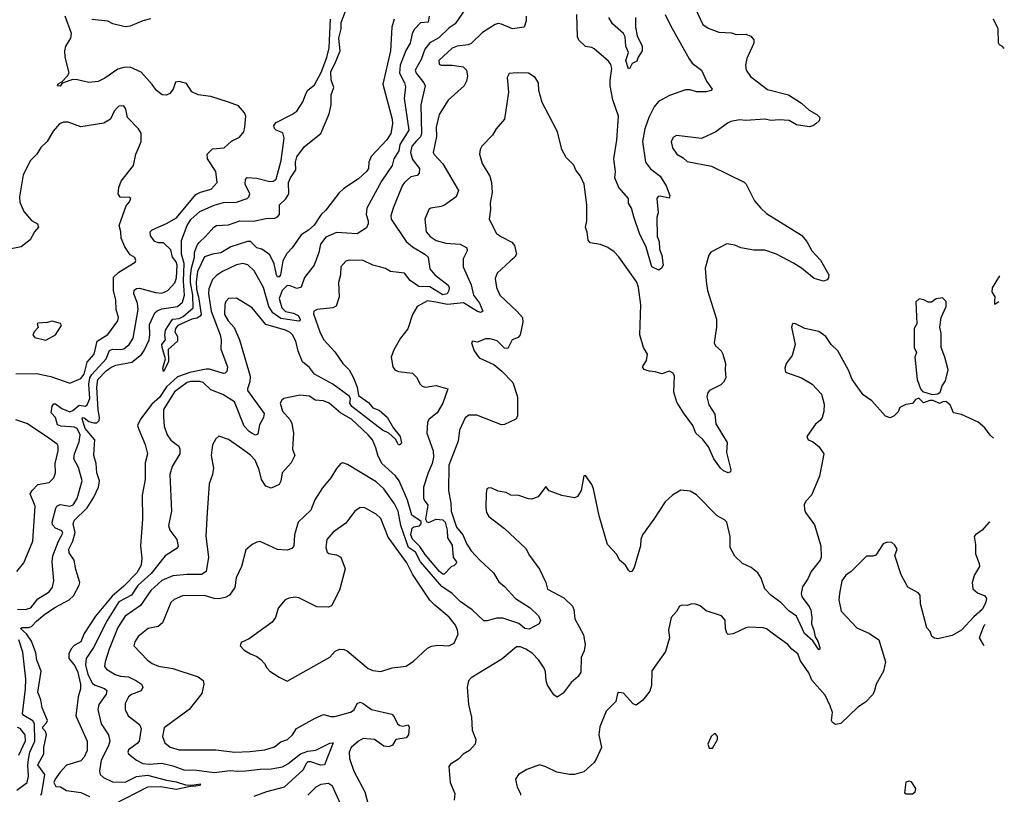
# Model space of a CAD drawing. Extents: x 1552294 to 1694791, y 811929 to 917222.
# Tile 579 of 643: x 1687340 to 1693544, y 873950 to 878832. Entities that reach past the tile are written whole.
import ezdxf

# ---------------------------------------------------------------- set-up
doc = ezdxf.new("R2010")
doc.units = 0

msp = doc.modelspace()

# ---------------------------------------------------------------- linework, layer by layer
at = {"layer": '0CON10XD'}
for points in [[(1691596.2, 878905), (1691645, 878802.5), (1691678.3, 878778.3), (1691745, 878753.6), (1691825, 878748.8), (1691855, 878737.8), (1691915, 878740), (1691947.4, 878727.4), (1691965.6, 878705.6), (1691965.7, 878685), (1691922.6, 878587.4), (1691912.9, 878545), (1691917.5, 878515), (1691944.2, 878475), (1692052, 878392), (1692185, 878358), (1692265, 878305.8), (1692315, 878261.2), (1692362.5, 878235), (1692382.5, 878215), (1692377.5, 878195), (1692356.7, 878175), (1692337.7, 878162.3), (1692315, 878156.7), (1692235, 878170), (1692187.4, 878197.4), (1692125, 878201.5), (1692075, 878197.5), (1692034.5, 878204.5), (1691915, 878197.3), (1691875, 878200.8), (1691820.3, 878189.7), (1691799.5, 878180.5), (1691725.7, 878124.3), (1691635, 878083.3), (1691477.7, 878102.3), (1691458.8, 878091.2), (1691444.2, 878065), (1691452.9, 878025), (1691480, 877985), (1691520.6, 877960.6), (1691545, 877938), (1691698.8, 877908.8), (1691905, 877807.5), (1691917.5, 877795), (1691969.4, 877689.4), (1692010, 877645), (1692045, 877610), (1692266.7, 877475), (1692298.8, 877435), (1692332, 877375), (1692385, 877316.7), (1692438.8, 877225), (1692436, 877205), (1692427.3, 877192.7), (1692405, 877183.8), (1692345, 877201.5), (1692266, 877265), (1692215, 877297.5), (1692108.8, 877355), (1692035, 877380.4), (1691965, 877379.3), (1691883.8, 877393.8), (1691845, 877410), (1691795, 877418.6), (1691695, 877366.7), (1691683, 877347), (1691659.4, 877265), (1691664.4, 877185), (1691673.3, 877125), (1691729.5, 876945), (1691729.5, 876895), (1691715.6, 876795), (1691725, 876776), (1691759.2, 876745), (1691771.4, 876725), (1691787.5, 876665), (1691784.2, 876625), (1691790, 876575), (1691775, 876546.7), (1691758.3, 876531.7), (1691685.8, 876494.2), (1691675, 876482.5), (1691669.4, 876455), (1691681.5, 876405), (1691720, 876345), (1691726.5, 876285), (1691797.6, 876167.6), (1691793.8, 876105), (1691821.4, 875995), (1691818.1, 875981.9), (1691805, 875975.8), (1691775, 875987.8), (1691755, 876004.4), (1691713.5, 876065), (1691679.5, 876139.5), (1691645, 876185.7), (1691600.9, 876225), (1691582.3, 876275), (1691522.3, 876355), (1691481.5, 876421.5), (1691461.1, 876485), (1691465.6, 876585), (1691458, 876605), (1691435, 876616.9), (1691385, 876600.5), (1691345, 876613.1), (1691305.8, 876615.8), (1691275, 876626.7), (1691263.3, 876645), (1691290, 876685), (1691296.2, 876725), (1691271.2, 876765), (1691247.5, 876845), (1691252.9, 877035), (1691238.5, 877145), (1691227.8, 877177.8), (1691115, 877337.1), (1691085, 877368), (1691045.9, 877395.9), (1691000, 877415), (1690935, 877426.7), (1690922.3, 877442.3), (1690916.1, 877493.9), (1690904.4, 877525), (1690913.1, 877565), (1690912.9, 877665), (1690896.2, 877795), (1690873.8, 877845), (1690843.9, 877883.9), (1690832.5, 877915), (1690783.9, 877963.9), (1690755, 878013.3), (1690729.4, 878125), (1690675.6, 878225.6), (1690630.9, 878310.9), (1690611.1, 878385), (1690609.4, 878435), (1690588.3, 878468.3), (1690545, 878494.4), (1690475, 878498), (1690425, 878493.3), (1690412.3, 878467.7), (1690419.4, 878375), (1690394.4, 878205.6), (1690342, 878145), (1690320, 878105), (1690252, 878035), (1690242, 878015), (1690238, 877985), (1690254.2, 877925), (1690301.4, 877845), (1690313.1, 877805), (1690317.6, 877742.4), (1690304.4, 877675.6), (1690305.6, 877635), (1690297.1, 877575), (1690344.2, 877485), (1690375, 877463.1), (1690440.9, 877430.9), (1690457.9, 877407.9), (1690471.2, 877355), (1690460, 877335), (1690430.5, 877309.5), (1690349.4, 877235), (1690335, 877200), (1690344.3, 877145), (1690364.3, 877095), (1690475, 876992.9), (1690507.1, 876955), (1690509.4, 876925), (1690494.3, 876845), (1690480.9, 876829.1), (1690442.5, 876815), (1690415, 876760), (1690395, 876762.5), (1690348.3, 876808.3), (1690305, 876820), (1690275, 876821.2), (1690225, 876800), (1690193.3, 876806.7), (1690187.5, 876795), (1690203.8, 876745), (1690235, 876701.2), (1690328.3, 876658.3), (1690377.7, 876617.7), (1690448, 876545), (1690477.1, 876455), (1690476.8, 876333.2), (1690466, 876314), (1690395, 876280.9), (1690375, 876277.8), (1690220.3, 876340.3), (1690169.7, 876340.3), (1690146.8, 876323.2), (1690111.4, 876245), (1690103.3, 876175), (1690043.3, 876025), (1690042.7, 875865), (1690056.5, 875785), (1690058.5, 875735), (1690093.1, 875633.1), (1690131.8, 875585), (1690157.4, 875527.4), (1690185.6, 875485), (1690238.9, 875425), (1690326.3, 875346.4), (1690358.9, 875288.9), (1690395, 875259.4), (1690463.2, 875183.2), (1690555.5, 875125), (1690608.9, 875075), (1690621.2, 875045), (1690613.1, 875025), (1690550.3, 874989.7), (1690522.9, 874995), (1690485, 875026.2), (1690385, 875060.5), (1690345, 875059.3), (1690285, 875043.4), (1690265, 875044.1), (1690191.8, 875111.8), (1690114.2, 875164.2), (1690065, 875214.5), (1689998.9, 875258.9), (1689865.8, 875415.8), (1689833.5, 875475), (1689790.6, 875505), (1689740.8, 875645), (1689725.2, 875735.2), (1689701, 875781), (1689633.8, 875875), (1689585, 875918.5), (1689405, 876029.2), (1689375, 876038.8), (1689363.3, 876035), (1689335.9, 876004.1), (1689300.8, 875945), (1689248.3, 875881.7), (1689200, 875805), (1689175, 875740), (1689094.6, 875665.4), (1689071.9, 875585), (1689067.8, 875515), (1689055, 875498.6), (1689025, 875488.1), (1688965, 875493.3), (1688855, 875542.9), (1688835, 875540), (1688805.5, 875524.5), (1688765, 875490), (1688737.5, 875385), (1688704.4, 875315), (1688695, 875253.3), (1688662.5, 875205), (1688635, 875189.7), (1688595, 875180.9), (1688565, 875183.2), (1688505, 875202.3), (1688365, 875200.9), (1688312.7, 875177.3), (1688291.5, 875158.5), (1688254.5, 875065.5), (1688238.8, 875031.2), (1688212.6, 875007.4), (1688150, 874995), (1688086.2, 874945), (1688065, 874910), (1688060, 874885), (1688145.6, 874795.6), (1688175, 874774.4), (1688215, 874758.5), (1688305, 874742.2), (1688465, 874690), (1688495, 874666.2), (1688500, 874645), (1688487.5, 874585), (1688408, 874485), (1688251.1, 874368.9), (1688240, 874315), (1688254.4, 874275), (1688286.9, 874246.9), (1688345, 874230.8), (1688575, 874230.8), (1688695, 874215.4), (1688790.9, 874219.1), (1688885, 874230.4), (1688945, 874248.5), (1688985, 874281.5), (1689026.7, 874295), (1689057.8, 874325), (1689083.8, 874365), (1689200.7, 874429.3), (1689255, 874451.9), (1689300.6, 874440.6), (1689325, 874440.9), (1689425, 874467.9), (1689447.2, 874482.8), (1689467.2, 874522.8), (1689485, 874530), (1689505, 874522.1), (1689556, 874485), (1689685, 874454.4), (1689698.9, 874438.9), (1689720.5, 874395), (1689735, 874382.8), (1689755, 874379.5), (1689788.3, 874388.3), (1689793.7, 874373.7), (1689789.6, 874325), (1689775, 874306.7), (1689710, 874295), (1689689.5, 874260.5), (1689665, 874249.2), (1689634, 874254), (1689575.4, 874295.4), (1689505, 874301.8), (1689475, 874285.5), (1689428.1, 874245), (1689415.7, 874215.7), (1689416.9, 874175), (1689444.6, 874095), (1689515.4, 873965), (1689545.8, 873845)], [(1690152.8, 878907.2), (1690084.2, 878805.8), (1690045, 878781.1), (1689981.2, 878718.8), (1689925, 878686.7), (1689892.9, 878647.1), (1689868.8, 878581.2), (1689832.1, 878515), (1689837.5, 878495), (1689885.8, 878435), (1689895.3, 878415), (1689867.8, 878295), (1689872.5, 878115), (1689865.7, 878094.3), (1689840.7, 878069.3), (1689809.7, 878035), (1689802.4, 877995), (1689815, 877950), (1689858.2, 877895), (1689857.8, 877865), (1689845, 877850), (1689805, 877840.8), (1689763.8, 877805), (1689750, 877785), (1689692.1, 877645), (1689678.8, 877595), (1689680.4, 877575), (1689775.3, 877435), (1689815, 877401.2), (1689892.5, 877355), (1689914.4, 877335), (1689925, 877260.8), (1689956.5, 877225), (1690039.2, 877159.2), (1690046.4, 877145), (1690044.2, 877125), (1690033.2, 877105), (1690005, 877099), (1689925, 877148), (1689855, 877149.5), (1689799.3, 877189.3), (1689764.3, 877234.3), (1689675.3, 877245.3), (1689645, 877263.8), (1689615, 877272.9), (1689565, 877284.4), (1689505, 877314.4), (1689415, 877316), (1689395, 877310), (1689362.5, 877275), (1689361.5, 877225), (1689348.6, 877175), (1689352.5, 877085), (1689334.3, 877025.7), (1689313.5, 877016.5), (1689213.3, 877005), (1689193.8, 876995), (1689192.1, 876977.9), (1689230.3, 876865), (1689255, 876817.1), (1689325, 876737.8), (1689375, 876664.5), (1689415.2, 876625.2), (1689443.4, 876575), (1689466.8, 876516.8), (1689475, 876462.9), (1689538.6, 876418.6), (1689564, 876385), (1689605, 876370.8), (1689655, 876327.1), (1689695, 876256.7), (1689737.3, 876205), (1689745, 876162.5), (1689735, 876152.5), (1689727, 876153), (1689720, 876165), (1689708.6, 876188.6), (1689666.3, 876226.3), (1689625, 876244.7), (1689433.4, 876395), (1689420, 876415), (1689425.2, 876444.8), (1689415, 876459.7), (1689312.6, 876535), (1689197.9, 876597.9), (1689165, 876640.9), (1689122, 876675), (1689095, 876742.2), (1689078.8, 876805), (1689058.9, 876845), (1689045, 876859.8), (1689015, 876875.2), (1688891.2, 876911.2), (1688804, 877015), (1688705, 877076.7), (1688655, 877074.3), (1688637.8, 877055), (1688633, 877037), (1688629.4, 876975), (1688652.5, 876935), (1688675, 876911.2), (1688692, 876892), (1688724.4, 876814.4), (1688791.9, 876585), (1688790.9, 876549.1), (1688774.2, 876505), (1688775.6, 876495), (1688879.3, 876349.3), (1688875.8, 876325), (1688851.3, 876278.7), (1688840.3, 876219.7), (1688825.8, 876214.2), (1688805, 876223.1), (1688785, 876236.7), (1688755, 876271.1), (1688693.7, 876423.7), (1688620, 876470), (1688545, 876498.5), (1688495.4, 876545), (1688475, 876552.6), (1688415, 876551.3), (1688395.3, 876545.3), (1688315, 876487.3), (1688246.9, 876375), (1688246.3, 876326.3)], [(1687325, 875116), (1687376.3, 875113.6), (1687410.6, 875125), (1687455, 875182.5), (1687525, 875226.7), (1687547.3, 875255), (1687554.5, 875295), (1687545.4, 875415), (1687547.9, 875452.1), (1687583.8, 875546.2), (1687611.1, 875595), (1687605, 875609.6), (1687565, 875627.2), (1687547.3, 875647.3), (1687545.4, 875665.4), (1687566.8, 875753.2), (1687574, 875766), (1687595, 875776.7), (1687655, 875766.7), (1687676.4, 875775), (1687702.3, 875815), (1687733.5, 875925), (1687709.6, 876009.6), (1687681.2, 876065), (1687686.1, 876095), (1687715, 876172), (1687720.8, 876215), (1687702.8, 876255), (1687685, 876264), (1687660, 876265), (1687599.5, 876269.5), (1687578.9, 876278.9), (1687564.6, 876325), (1687537.1, 876355), (1687543.6, 876396.4), (1687555, 876411.9), (1687565, 876411.8), (1687605, 876382.5), (1687655, 876360.5), (1687675, 876368.1), (1687715, 876401.6), (1687755, 876397.1), (1687765, 876403.9), (1687782.1, 876445), (1687775.7, 876535.7), (1687782.5, 876575), (1687793.9, 876596.1), (1687884.3, 876695), (1687905, 876748), (1687925, 876756.5), (1687975, 876753.3), (1687995, 876758.2), (1688028.9, 876785), (1688053.9, 876825), (1688086.7, 877005), (1688082.2, 877045), (1688058.8, 877105), (1688062.1, 877127.9), (1688075, 877138.9), (1688095, 877140.9), (1688195, 877112.3), (1688235, 877108.2), (1688274, 877126), (1688317.4, 877172.6), (1688326.8, 877205), (1688332.6, 877285), (1688326.2, 877305), (1688303.5, 877335), (1688291.5, 877381.5), (1688245.7, 877425), (1688215, 877425.3), (1688191.5, 877435), (1688165, 877470.8), (1688162.5, 877495), (1688175, 877508.1), (1688265, 877547.5), (1688327, 877583), (1688449.2, 877730.8), (1688478, 877745), (1688546.9, 877763.1), (1688584.3, 877805), (1688575, 877876.2), (1688523.3, 877955), (1688520.8, 877985), (1688555, 878018), (1688628.8, 878025), (1688674.4, 878065.6), (1688725, 878092.5), (1688752, 878125), (1688757.5, 878155), (1688764.3, 878224.3), (1688755.7, 878245), (1688718.9, 878288.9), (1688655, 878312.5), (1688545, 878348.2), (1688465, 878358.1), (1688425, 878378), (1688390.7, 878430.7), (1688345, 878442.5), (1688322, 878438), (1688305.8, 878395), (1688285, 878366), (1688265, 878355.8), (1688237.9, 878357.9), (1688202, 878385), (1688174.7, 878424.7), (1688105, 878502.2), (1688035, 878532.2), (1687995, 878531.5), (1687958.8, 878521.2), (1687876.4, 878463.6), (1687835, 878443.5), (1687775, 878435.7), (1687705, 878452.9), (1687675, 878454.2), (1687607.5, 878432.5), (1687595, 878413.8), (1687577.5, 878415), (1687582.3, 878427.7), (1687605, 878440), (1687641.7, 878478.3), (1687652, 878498), (1687626.7, 878595), (1687624.5, 878635), (1687631.5, 878665), (1687661.8, 878715), (1687666.8, 878745), (1687625.4, 878855)], [(1687473.8, 873945), (1687480, 873960), (1687497.8, 874075), (1687454.4, 874135), (1687492.7, 874205), (1687491, 874245), (1687509.1, 874325), (1687502.5, 874345), (1687484.6, 874365), (1687484.7, 874375), (1687509.7, 874400.3), (1687515.3, 874415), (1687480.8, 874495), (1687473.8, 874545), (1687454.5, 874594.5), (1687474.6, 874725), (1687448.5, 874795), (1687440.5, 874840.5), (1687414.5, 874914.5), (1687382.1, 874962.1), (1687345.7, 874995), (1687355, 875002.2), (1687395, 875000.4), (1687415, 875007.6), (1687445, 875042.1), (1687497.1, 875085), (1687565, 875129.6), (1687652.4, 875175), (1687678.7, 875201.3), (1687715, 875267.5), (1687718.6, 875285), (1687693.5, 875366.5), (1687683.9, 875425), (1687651.6, 875471.6), (1687649.1, 875495), (1687674.3, 875545.7), (1687690.2, 875599.8), (1687676.9, 875655), (1687682, 875675), (1687764.3, 875755), (1687807.8, 875822.2), (1687835.9, 875885), (1687841.6, 875925), (1687825.8, 875975), (1687822.2, 876035), (1687806.7, 876085), (1687809.7, 876125), (1687814, 876185), (1687751.4, 876255), (1687733.8, 876316.2), (1687736.1, 876323.9), (1687745, 876322.3), (1687775, 876300), (1687805, 876290.5), (1687825, 876292.1), (1687840, 876305), (1687843.4, 876325), (1687833.8, 876373.8), (1687826.7, 876515), (1687832.3, 876565), (1687885, 876618.8), (1687915, 876640.2), (1687945, 876654.3), (1688045.9, 876674.1), (1688107.9, 876722.1), (1688125, 876746.4), (1688154.9, 876815.1), (1688160.8, 876845), (1688158, 876912), (1688191.8, 876985), (1688205, 876997.5), (1688235, 877009.8), (1688335, 877024.8), (1688365, 877050.8), (1688378.8, 877095), (1688371.1, 877185), (1688377.1, 877295), (1688358.7, 877355), (1688359.1, 877440.9), (1688394.4, 877535.6), (1688417.4, 877572.6), (1688475, 877622.9), (1688565.9, 877664.1), (1688625, 877678.9), (1688705, 877681.8), (1688774.1, 877705.9), (1688784.4, 877715), (1688790, 877735), (1688761.4, 877795), (1688762.5, 877825), (1688773.2, 877836.8), (1688834.3, 877834.3), (1688916.8, 877813.2), (1688936.4, 877813.6), (1688955, 877828), (1688988.1, 877945), (1689005.4, 878085.4), (1688998, 878118), (1688955, 878136.1), (1688945, 878145.7), (1688941.2, 878165), (1688956.7, 878185), (1689055, 878233.8), (1689085, 878254.6), (1689124.6, 878315.4), (1689141.5, 878358.5), (1689153.9, 878385), (1689197.7, 878422.3), (1689240.1, 878499.9), (1689275.4, 878594.6), (1689289.8, 878655), (1689298, 878835)], [(1689920.5, 878855), (1689912.9, 878817.1), (1689865, 878812.5), (1689827, 878773), (1689812.5, 878745), (1689799.4, 878685), (1689772.8, 878637.2), (1689736.6, 878545), (1689732.8, 878495), (1689764, 878435), (1689769.9, 878409.9), (1689762.8, 878335), (1689791.9, 878135), (1689735.6, 878045), (1689729.7, 878005), (1689698, 877955), (1689687.6, 877912.4), (1689618.9, 877815), (1689527.3, 877645), (1689522.3, 877605), (1689535.3, 877564.7), (1689535.2, 877544.8), (1689525, 877520.5), (1689466.7, 877483.3), (1689335, 877490.5), (1689269.6, 877460.4), (1689235, 877418.1), (1689224.1, 877365), (1689196, 877284), (1689133.4, 877206.6), (1689113.3, 877146.7), (1689085, 877137.5), (1689045, 877155.2), (1689025, 877155.8), (1688994.2, 877125.8), (1688973.7, 877075), (1688990.7, 877015), (1689013.6, 876993.6), (1689065, 876983.3), (1689095, 876968.4), (1689106.2, 876945), (1689105, 876934), (1689098.6, 876931.4), (1688985, 876949.1), (1688934.1, 876984.1), (1688908.9, 877025), (1688875.2, 877145.2), (1688818.2, 877248.2), (1688777.8, 877287.8), (1688745.3, 877295.3), (1688705, 877287.5), (1688617.3, 877245), (1688579.9, 877220.1), (1688555.4, 877195), (1688532.2, 877135), (1688530.4, 877105), (1688545.6, 876994.4), (1688602.7, 876845), (1688608.4, 876815), (1688607.5, 876755), (1688649.4, 876645), (1688644.3, 876615), (1688635, 876603.5), (1688625, 876602.5), (1688535, 876629.7), (1688515, 876630.3), (1688411.7, 876608.3), (1688335, 876580.6), (1688265, 876517.9), (1688220.1, 876449.9), (1688171.9, 876408.1), (1688101.9, 876315), (1688081.1, 876275), (1688089.5, 876249.5), (1688131, 876155), (1688145.8, 876095), (1688131.3, 876038.7), (1688129.8, 875935), (1688112.2, 875835), (1688114.6, 875685), (1688100, 875515), (1688108.9, 875438.9), (1688105.9, 875395), (1688077.6, 875345), (1687995, 875261.2), (1687921.8, 875198.2), (1687817.9, 875072.1), (1687747, 874963), (1687725, 874911.8), (1687683.1, 874886.9), (1687663.2, 874866.8), (1687649.3, 874835), (1687649.7, 874805), (1687682.5, 874765)], [(1688165, 878838), (1688115, 878825.8), (1688035, 878791.4), (1688005, 878788.1), (1687926.8, 878806.8), (1687895, 878822), (1687795, 878833.8)], [(1690531.4, 878855), (1690531.2, 878825), (1690517.5, 878785), (1690445, 878774.4), (1690375, 878804.4), (1690355, 878807.8), (1690335, 878802.2), (1690255, 878751.9), (1690185, 878681.9), (1690166.2, 878673.8), (1690095.5, 878665.5), (1690065, 878653.5), (1689981.8, 878575), (1689982.8, 878552.8), (1689995, 878545.7), (1690065.6, 878545.6), (1690134.2, 878534.2), (1690154.2, 878514.2), (1690161.2, 878478.8), (1690155.7, 878444.3), (1690140, 878415), (1690040, 878325), (1689983.1, 878235), (1689964.1, 878155), (1689965.4, 878095), (1689945.7, 877995.7), (1689951.7, 877981.7), (1690005, 877923.1), (1690105.6, 877755), (1690090.8, 877715), (1690016.6, 877663.4), (1689995, 877654), (1689930, 877645), (1689917.5, 877635), (1689892.9, 877575), (1689900.5, 877495), (1689927.1, 877465), (1689965, 877440), (1690025, 877424.6), (1690115, 877417.5), (1690158.1, 877395), (1690160, 877375), (1690134.5, 877325), (1690133.3, 877275), (1690185, 877160.8), (1690198.9, 877095), (1690237.5, 877045), (1690257.8, 876995), (1690245, 876986.5), (1690225, 876992.2), (1690137.1, 877047.1), (1690035, 877037.2), (1689961.2, 877051.2), (1689909.4, 877060.6), (1689843.8, 877025), (1689814, 876975), (1689785.6, 876884.4), (1689738.8, 876825), (1689698.3, 876751.7), (1689680.8, 876705), (1689691.4, 876645), (1689703.8, 876625), (1689725.7, 876615.7), (1689815, 876604.2), (1689839.8, 876579.8), (1689862.5, 876535), (1689875, 876522.5), (1689895, 876516), (1689965, 876525.8), (1690036.7, 876505), (1690006, 876415), (1689970.3, 876355), (1689918.9, 876315), (1689908.8, 876295), (1689905.3, 876225), (1689944.1, 876115), (1689947.1, 876075), (1689939.7, 876035), (1689912.9, 875975), (1689884.2, 875885), (1689884.2, 875815), (1689893.8, 875795), (1689912.5, 875772.5), (1689897, 875685), (1689905, 875666.7), (1689915, 875664), (1689965, 875684.1), (1690005, 875679.5), (1690020.7, 875665), (1690033.9, 875615), (1690036, 875566), (1690065, 875519.2), (1690072.1, 875442.1), (1690092.5, 875415), (1690090, 875405), (1690075, 875390), (1690060, 875385), (1690015, 875337.5), (1690005, 875336.7), (1689985, 875353.1), (1689895, 875461.3), (1689862, 875512), (1689815, 875558.2), (1689805.2, 875585), (1689812.4, 875627.6), (1689823.1, 875635), (1689858.9, 875641.1), (1689869.7, 875655), (1689869.5, 875669.5), (1689809.9, 875709.9), (1689782.7, 875802.7), (1689731.9, 875925), (1689707.5, 875957.5), (1689621.5, 876035), (1689596.6, 876086.6), (1689582.9, 876132.9), (1689561.8, 876185), (1689536.1, 876215), (1689429.6, 876315), (1689363, 876353), (1689288.8, 876415), (1689255, 876429), (1689201.4, 876435), (1689165, 876459.1), (1689105, 876466.2), (1689005, 876444), (1688990.5, 876435), (1688981.2, 876415), (1688996.7, 876365), (1689045, 876310.8), (1689055, 876286.7), (1689065.6, 876225), (1689058.6, 876125), (1689073.1, 876085), (1689050.5, 876039.5), (1688993.9, 875976.1), (1688986.1, 875923.9), (1688975, 875902.5), (1688925, 875878.6), (1688891.7, 875891.7), (1688863.4, 875933.4), (1688848.4, 875995), (1688824.1, 876055), (1688795, 876087.7), (1688746.1, 876123.9), (1688655, 876186.7), (1688595, 876206.2), (1688575, 876190), (1688555, 876152.5), (1688545.6, 876085), (1688561.9, 876005), (1688555.6, 875965), (1688534.3, 875905.7), (1688520.9, 875725), (1688513.6, 875576.4), (1688529.6, 875445), (1688514.4, 875355), (1688485, 875334.7), (1688394.6, 875334.6), (1688305, 875326.4), (1688235, 875297.2), (1688166.6, 875235), (1688100.5, 875139.5), (1688005, 875073.6), (1687959, 875001), (1687904, 874865), (1687878.1, 874785), (1687874.3, 874755), (1687887.6, 874737.6), (1687942, 874705), (1687975, 874694.1), (1688025, 874690), (1688075, 874665.8), (1688107.3, 874645), (1688116.2, 874625), (1688105, 874601.1), (1688045, 874579.1), (1688025.6, 874565), (1688005, 874522.5), (1688004.4, 874485), (1688023.1, 874445), (1688095, 874389.5), (1688105.3, 874365), (1688092.3, 874285), (1688080.9, 874269.1), (1688025, 874230), (1688021.4, 874215), (1688025.7, 874205), (1688075.3, 874165.3), (1688114.7, 874144.7), (1688155, 874139.5), (1688235, 874145.7), (1688305, 874129.8), (1688374, 874104), (1688455, 874101.5), (1688565, 874087.9)], [(1688334.5, 876834.5), (1688334.3, 876805), (1688275.9, 876754.1), (1688276.8, 876675), (1688245, 876614), (1688241.5, 876635), (1688258.5, 876695), (1688236.7, 876765), (1688236.1, 876785), (1688258.9, 876815), (1688254.6, 876844.6), (1688258.7, 876875), (1688295.4, 876935), (1688305.7, 876944.3), (1688345, 876949), (1688369.5, 876960.5), (1688433.3, 877016.7), (1688430.6, 877095), (1688415.2, 877175), (1688415, 877213.3), (1688421.9, 877265), (1688441.4, 877335), (1688440.7, 877365), (1688458.2, 877411.8), (1688471.2, 877428.8), (1688511.2, 877465), (1688562.5, 877525), (1688580, 877535), (1688655, 877538.8), (1688726.4, 877563.6), (1688812.3, 877562.3), (1688890.5, 877579.5), (1688948.3, 877581.7), (1688965, 877588.9), (1688976, 877605), (1688976.1, 877665), (1689016.6, 877703.4), (1689036.6, 877735), (1689034, 877805), (1689046.4, 877835), (1689080, 877885), (1689077.2, 877935), (1689085, 877966.9), (1689135, 878033.5), (1689236.9, 878115), (1689290.8, 878239.2), (1689302, 878295), (1689301.7, 878358.3), (1689318.4, 878405), (1689303.4, 878453.4), (1689299.3, 878505), (1689326.2, 878553.8), (1689358.7, 878635), (1689350.5, 878715), (1689365.2, 878775), (1689364.6, 878815.4), (1689393.2, 878886.8)], [(1689698.6, 878835), (1689684.2, 878785), (1689675.3, 878635), (1689628.7, 878425), (1689687.2, 878205), (1689689.6, 878175), (1689678.2, 878115), (1689653.3, 878075), (1689555, 877970.8), (1689540.4, 877935), (1689536.7, 877895), (1689524.5, 877875), (1689475, 877829.2), (1689382.7, 877767.3), (1689351.7, 877738.3), (1689269.1, 877630.9), (1689240, 877605), (1689195, 877536.7), (1689160, 877505), (1689114.3, 877475.7), (1689056.2, 877395), (1689022, 877358), (1688998.7, 877311.3), (1688983.9, 877225), (1688975, 877212), (1688965, 877212.1), (1688957.8, 877225), (1688942.9, 877292.9), (1688915, 877350), (1688865.6, 877385.6), (1688835, 877394.3), (1688795, 877433.5), (1688775, 877434.5), (1688670.5, 877399.5), (1688608, 877362), (1688555, 877354.7), (1688505, 877337.1), (1688460, 877245), (1688451, 877179), (1688453.2, 877133.2), (1688467.4, 877085), (1688484.2, 876975), (1688476.9, 876963.1), (1688458.1, 876951.9), (1688425, 876944.5), (1688335.3, 876904.7), (1688321.1, 876885), (1688316.9, 876865), (1688334.5, 876834.5)], [(1691407.5, 878865), (1691440.4, 878795), (1691557.5, 878585), (1691577.9, 878557.9), (1691635, 878514), (1691666.4, 878445), (1691702.5, 878395), (1691696.7, 878385), (1691665, 878376.9), (1691605, 878378.2), (1691565, 878390), (1691535, 878389.3), (1691435, 878354.4), (1691365, 878317.1), (1691337.2, 878282.7), (1691303.6, 878216.4), (1691278.8, 878145), (1691264.7, 878065.3), (1691282.2, 877935), (1691315, 877891.1), (1691375.4, 877845), (1691413.6, 877785), (1691437.1, 877725), (1691433, 877707), (1691375, 877720), (1691362.5, 877717.5), (1691354, 877705), (1691363.3, 877615), (1691353.8, 877585), (1691357.5, 877465), (1691369.6, 877435), (1691371.1, 877385), (1691386, 877346), (1691394.3, 877285.7), (1691383.9, 877266.1), (1691366.2, 877253.8), (1691322, 877275), (1691287.6, 877397.6), (1691244.4, 877485), (1691208.9, 877588.9), (1691194.4, 877645), (1691176.9, 877675), (1691175.6, 877705), (1691115.8, 877775), (1691090, 877835), (1691093.1, 877875), (1691084.5, 877955), (1691103.1, 878073.1), (1691111.9, 878225), (1691077.2, 878327.2), (1691061.1, 878415), (1691059.7, 878450.2), (1691071.8, 878525), (1691065, 878548.8), (1691050.7, 878570.7), (1690958.8, 878648.8), (1690945, 878656.7), (1690905, 878662.5), (1690862.7, 878702.7), (1690854.6, 878725), (1690849.4, 878865)], [(1691220.6, 878845), (1691219.4, 878785), (1691230.8, 878730.8), (1691261.2, 878665), (1691261.2, 878635), (1691236.2, 878595), (1691229.2, 878570.8), (1691200, 878555), (1691185, 878527.5), (1691175, 878522.5), (1691158.1, 878575), (1691175.5, 878625), (1691159.7, 878665), (1691155.6, 878725), (1691144.4, 878745), (1691075.7, 878805.7), (1691051.2, 878845)], [(1693544, 878651.3), (1693533, 878663), (1693513.6, 878673.6), (1693507, 878687), (1693506, 878775), (1693476.2, 878835)], [(1687315, 876599.5), (1687445, 876601.1), (1687535, 876582.7), (1687655, 876540.7), (1687725, 876570.6), (1687745, 876598.2), (1687765, 876674.5), (1687809.7, 876725), (1687827.2, 876805), (1687895, 876848.6), (1687958.5, 876935), (1687961.5, 876955), (1687948.5, 877005), (1687945.4, 877064.6), (1687929.8, 877125), (1687931.1, 877208.9), (1687965, 877241.8), (1688066.9, 877303.1), (1688072, 877315), (1688065, 877333.3), (1688035, 877350.8), (1688001.2, 877401.2), (1687980, 877455), (1687978, 877495), (1687966, 877535), (1688010.5, 877659.5), (1688032.5, 877685), (1688040, 877705), (1688031.7, 877711.7), (1687973.6, 877713.6), (1687960, 877735), (1687963.8, 877775), (1687980, 877815), (1688056.7, 877913.3), (1688071.2, 877985), (1688088.1, 878021.9), (1688105.3, 878064.7), (1688106.1, 878116.1), (1688088.6, 878145), (1688019.4, 878215), (1688008.3, 878268.3), (1687995, 878290), (1687965, 878286.2), (1687955, 878278.8), (1687935.8, 878255), (1687912, 878205), (1687869.8, 878180.2), (1687725, 878156.9), (1687645, 878186), (1687615, 878186.2), (1687590, 878175), (1687550.3, 878129.7), (1687512, 878065), (1687473.2, 878026.8), (1687447.5, 877985), (1687407.5, 877945), (1687362.5, 877855), (1687339.5, 877715), (1687341.1, 877681.1), (1687365, 877623.3), (1687415, 877566.7), (1687452.5, 877545), (1687457.5, 877525), (1687432.5, 877495), (1687405.9, 877444.1), (1687349.5, 877400.5), (1687275, 877386.2)], [(1693508.7, 877053.1), (1693485, 877037.5), (1693485, 877060), (1693486.7, 877085), (1693467.9, 877117.9), (1693468.6, 877141.4), (1693514.9, 877218.7)], [(1693089.3, 876469.3), (1693125, 876474), (1693139.2, 876485), (1693152.9, 876525), (1693172.5, 876555), (1693190.8, 876625), (1693170, 876705), (1693146, 876765), (1693145.8, 876855), (1693138.6, 876895), (1693145.9, 876954.1), (1693176.7, 877025), (1693177.5, 877055), (1693155, 877080), (1693115, 877072.5), (1693085, 877052.5), (1693065, 877052.5), (1693037, 877067), (1693008.3, 877071.7), (1692987, 877053), (1692993.3, 876915), (1692976.7, 876885), (1692976.4, 876766.4), (1692991.2, 876735), (1692980, 876705), (1692994.4, 876565), (1693016, 876506), (1693029.3, 876489.3), (1693089.3, 876469.3)], [(1687505, 876811.9), (1687565.7, 876845), (1687603.3, 876905), (1687597.7, 876917.7), (1687545, 876932.5), (1687513, 876923), (1687455, 876920), (1687450, 876915), (1687457, 876893), (1687430, 876865), (1687423, 876843), (1687435, 876830), (1687505, 876811.9)], [(1693475.2, 876194.3), (1693455, 876213.8), (1693420.7, 876260.7), (1693380, 876295), (1693275, 876344.3), (1693223.3, 876355), (1693203.3, 876405), (1693175, 876426), (1693156.1, 876423.9), (1693135, 876412.5), (1693095, 876432.5), (1693075, 876432.5), (1693035, 876417.5), (1693005, 876447.5), (1692985, 876437.5), (1692965, 876412.5), (1692923, 876407), (1692885, 876387.5), (1692875, 876360), (1692850, 876335), (1692825, 876322.5), (1692795, 876332.5), (1692709.5, 876429.5), (1692655, 876467.5), (1692585, 876563.8), (1692562.7, 876622.7), (1692494.1, 876744.1), (1692453.8, 876785), (1692418.8, 876835), (1692375, 876866), (1692286.1, 876886.1), (1692225, 876917.5), (1692210, 876915), (1692202.5, 876895), (1692226.2, 876785), (1692206.7, 876715), (1692170, 876665), (1692160, 876635), (1692165, 876610), (1692265, 876573.8), (1692333.9, 876533.9), (1692391.2, 876471.2), (1692409.5, 876409.5), (1692407.3, 876362.7), (1692395.7, 876324.3), (1692383.3, 876305), (1692355, 876283.3), (1692300, 876205), (1692307.5, 876185), (1692335, 876173.3), (1692375, 876142.5), (1692406.2, 876095), (1692380, 875955), (1692330, 875835), (1692292.7, 875797.3), (1692283.8, 875775), (1692284, 875745), (1692292, 875725), (1692347.8, 875647.8), (1692388.9, 875515), (1692389.2, 875445), (1692384, 875425), (1692326.2, 875355), (1692305, 875307.5), (1692272.3, 875257.7), (1692264.2, 875215.8), (1692267.1, 875195), (1692314.4, 875134.4), (1692325, 875110), (1692331.6, 875065), (1692329.5, 875025), (1692343.1, 874985), (1692351.9, 874941.9), (1692368.9, 874915), (1692381.2, 874875), (1692382.5, 874865), (1692375, 874861.2), (1692336.5, 874916.5), (1692285, 874963.1), (1692235, 875072.2), (1692186.3, 875106.3), (1692135, 875159.4), (1692075, 875203.8), (1692036, 875245), (1692011.7, 875311.7), (1691990, 875345), (1691948.5, 875378.5), (1691895, 875405.6), (1691845, 875450), (1691816.5, 875505), (1691816.4, 875575), (1691795.9, 875665.9), (1691780.8, 875680.8), (1691734.3, 875704.3), (1691605, 875836.7), (1691565, 875861.2), (1691505, 875866.7), (1691454.2, 875835.8), (1691407.3, 875792.7), (1691335, 875684), (1691264, 875585), (1691254.2, 875555), (1691252, 875515), (1691211.7, 875378.3), (1691196.4, 875353.6), (1691187, 875353), (1691175, 875362.5), (1691157.5, 875395), (1691120, 875425), (1691102.3, 875462.3), (1691044, 875525), (1690992, 875705), (1690955.8, 875875), (1690945, 875902.5), (1690905, 875960), (1690893.9, 875956.1), (1690878, 875865), (1690855, 875827.5), (1690835, 875817.5), (1690755, 875833.3), (1690675, 875862.5), (1690655, 875890), (1690605.9, 875824.1), (1690565, 875810.8), (1690545, 875812), (1690485, 875834.2), (1690435, 875836.2), (1690405, 875851.2), (1690355, 875861.2), (1690315, 875880), (1690295, 875882.5), (1690284.1, 875875.9), (1690278.8, 875845), (1690277.7, 875757.7), (1690282, 875725), (1690295, 875700), (1690394.3, 875624.3), (1690528.8, 875498.8), (1690552.5, 875455), (1690615, 875368.8), (1690654.4, 875285), (1690665, 875242.5), (1690768.9, 875188.9), (1690824, 875135), (1690832.5, 875115), (1690838, 875055), (1690891.4, 874955), (1690902.9, 874895), (1690897.1, 874855), (1690878.3, 874811.7), (1690875, 874718.8), (1690858.7, 874691.3), (1690815.7, 874655), (1690765, 874588), (1690727.3, 874562.7), (1690705, 874576.2), (1690665, 874638), (1690656.7, 874665), (1690652.4, 874722.4), (1690643.6, 874745), (1690611.1, 874795), (1690568.4, 874838.4), (1690528.8, 874865), (1690495, 874878.6), (1690470.5, 874879.5), (1690378.3, 874801.7), (1690185, 874683.8), (1690168.8, 874665), (1690160, 874625), (1690167.1, 874515), (1690187.1, 874435), (1690190.6, 874355), (1690213.3, 874295), (1690209.4, 874265), (1690175, 874225.7), (1690135, 874202.9), (1690105, 874170.6), (1690055, 874140), (1690044.5, 874125.5), (1690053.1, 874025), (1690081.2, 873955), (1690076.4, 873913.6)], [(1687322, 875355), (1687365, 875408.8), (1687423.5, 875545), (1687437.3, 875765), (1687405.5, 875844.5), (1687417.3, 875865), (1687455, 875901.5), (1687525.5, 875914.5), (1687555.5, 875944.5), (1687564.4, 875975), (1687563.9, 876035), (1687583.2, 876115), (1687581.9, 876145), (1687575, 876155.8), (1687508.8, 876205), (1687385, 876287.6), (1687315, 876309.4)], [(1688246.3, 876326.3), (1688250.8, 876270.8), (1688270, 876215), (1688292.4, 876182.4), (1688342.5, 876145), (1688349.5, 876125), (1688347.8, 876095), (1688299.5, 876015), (1688285.7, 875965), (1688296.2, 875735), (1688277.5, 875645), (1688286.7, 875615), (1688330.4, 875555), (1688337.8, 875512.2), (1688325, 875496.4), (1688256.5, 875453.5), (1688168.6, 875341.4), (1688085.2, 875265), (1688045.3, 875205), (1687965, 875163.8), (1687891, 875045), (1687805, 874874.5), (1687757.8, 874805), (1687755.2, 874765), (1687770, 874705), (1687799, 874649), (1687815, 874637.5), (1687875, 874617.3), (1687887.9, 874605), (1687885, 874581.4), (1687838.2, 874515), (1687831.5, 874485), (1687852.2, 874395), (1687900.3, 874325), (1687906.8, 874285), (1687899.5, 874255), (1687852.9, 874165), (1687842.3, 874095), (1687846.2, 874075), (1687866.9, 874055), (1687925, 874028.9), (1688005, 874026.5), (1688075, 874061.1), (1688145, 874069.7), (1688265, 874037.9), (1688325, 874028.8), (1688385, 874008.5), (1688425, 874006.9), (1688480, 874015), (1688473.3, 874005), (1688449.7, 874000.3), (1688415, 874000), (1688325, 873979.1), (1688226.7, 873996.7), (1688145, 873993.8), (1687932.7, 873885)], [(1689025, 874663.3), (1689293.3, 874815), (1689328.3, 874851.7), (1689355, 874864), (1689385, 874862.5), (1689403.3, 874855), (1689535, 874743.1), (1689565, 874730.6), (1689615, 874724.4), (1689685.9, 874745.9), (1689775, 874758), (1689820.3, 874789.7), (1689909.5, 874870.5), (1689935, 874883.8), (1689975, 874888.8), (1690043.6, 874886.4), (1690077.7, 874902.3), (1690101.7, 874958.3), (1690099.4, 874985), (1690085.6, 875015), (1690045, 875065.6), (1689955, 875140.9), (1689925, 875174.4), (1689815, 875336.9), (1689778.3, 875408.3), (1689660.7, 875570.7), (1689615, 875687.8), (1689585, 875716.4), (1689515, 875755.7), (1689485, 875758), (1689452.5, 875735), (1689395, 875658.6), (1689315, 875601.4), (1689274.4, 875555), (1689269.4, 875505), (1689276.8, 875476.8), (1689287.9, 875467.9), (1689335, 875459.2), (1689364.2, 875444.2), (1689391.2, 875371.2), (1689354.1, 875235.9), (1689305, 875137.5), (1689285, 875130), (1689211.7, 875131.7), (1689098.8, 875188.8), (1689075, 875192), (1689035, 875186.2), (1689013.3, 875175), (1688967.7, 875122.3), (1688951.2, 875065), (1688930, 875035), (1688841.1, 874968.9), (1688785, 874930), (1688735, 874906.7), (1688730, 874885), (1688755, 874858.8), (1688794.3, 874834.3), (1688835, 874818.8), (1688859.5, 874799.5), (1688883.3, 874775), (1688896.4, 874746.4), (1688915, 874726.7), (1688975, 874687.5), (1689025, 874663.3)], [(1693453.8, 875665.7), (1693447.3, 875662.7), (1693403.8, 875615), (1693363.3, 875585), (1693353.3, 875575), (1693363.3, 875525), (1693363.3, 875465), (1693386.2, 875405), (1693387.5, 875385), (1693356.4, 875333.6), (1693341.2, 875285), (1693346.7, 875245), (1693375, 875220), (1693420.7, 875200.7), (1693432.5, 875185), (1693425.8, 875155), (1693404.2, 875115), (1693351.1, 875068.9), (1693275, 874984.3), (1693215, 874950), (1693125, 874930), (1693105, 874933.3), (1693087.5, 874945), (1693076.1, 874976.1), (1693055, 875000), (1693015, 875150), (1693013.3, 875205), (1693000.5, 875220.5), (1692936.2, 875255), (1692895, 875333.3), (1692853.8, 875455), (1692868, 875495), (1692855, 875520), (1692835, 875536.2), (1692805, 875538), (1692781.2, 875528.8), (1692735, 875456.7), (1692715, 875450), (1692675, 875450), (1692578.8, 875355), (1692545, 875332), (1692520, 875295), (1692505.8, 875215), (1692501.5, 875175), (1692515, 875103.3), (1692615, 874998.8), (1692693.6, 874963.6), (1692753.9, 874923.9), (1692796.2, 874785), (1692783.3, 874725), (1692736.1, 874643.9), (1692724.3, 874595), (1692713.6, 874576.4), (1692670.2, 874529.8), (1692620.7, 874499.3), (1692514.1, 874395.9), (1692479.3, 874389.3), (1692461.7, 874401.7), (1692456, 874415), (1692460.6, 874465), (1692447.6, 874507.6), (1692415.6, 874575), (1692330.2, 874670.2), (1692312.8, 874715), (1692260.7, 874790.7), (1692242.5, 874835), (1692205.3, 874865.3), (1692180.8, 874895), (1692089.3, 874959.3), (1692045, 874992), (1692025, 874999.2), (1691935, 875004.2), (1691915, 875000), (1691835, 874961.4), (1691805, 874958), (1691795.7, 874965.7), (1691787.1, 874995), (1691785, 875047.5), (1691762.5, 875075), (1691665, 875106.2), (1691627.3, 875137.3), (1691599.1, 875149.1), (1691575, 875150.8), (1691545, 875138.8), (1691515, 875141.2), (1691497.5, 875135), (1691478.3, 875101.7), (1691443.8, 875065), (1691428.8, 874985), (1691434, 874935), (1691409.5, 874850.5), (1691322.7, 874727.3), (1691320, 874635), (1691310.7, 874599.3), (1691266.4, 874543.6), (1691225, 874512.5), (1691205, 874520), (1691145, 874587.5), (1691115, 874592.5), (1691107.5, 874585), (1691096, 874535), (1691035.9, 874474.1), (1690995.9, 874374.1), (1690990, 874325), (1691006.2, 874245), (1690973.8, 874175), (1690959.7, 874150.3), (1690895, 874091.2), (1690835, 874073.8), (1690805, 874073.8), (1690725, 874089.2), (1690655, 874124), (1690615, 874136.2), (1690535, 874106), (1690483.3, 874075), (1690463.3, 874045), (1690474, 873995), (1690495.8, 873955.8), (1690496, 873945)], [(1693416.9, 874888), (1693415, 874890), (1693387.5, 874935), (1693397.5, 874965), (1693416.4, 875013.6), (1693424.1, 875020.8)], [(1687321.1, 873975), (1687386.7, 874023.3), (1687395.5, 874064.5), (1687390.7, 874135), (1687396.5, 874183.5), (1687403.3, 874215), (1687436.1, 874283.9), (1687433.6, 874393.6), (1687423.1, 874413.1), (1687366.7, 874446.7), (1687357.8, 874457.8), (1687376.9, 874615), (1687378.1, 874675), (1687358.7, 874845), (1687335, 874922.5)], [(1687682.5, 874765), (1687705, 874726.5), (1687723.8, 874643.8), (1687722.6, 874615), (1687707.5, 874565), (1687694.2, 874445), (1687765.6, 874285), (1687764.4, 874225.6), (1687745, 874184), (1687725, 874161.2), (1687635, 874133.3), (1687595, 874090), (1687562.3, 874045), (1687554.7, 874024.7), (1687568.2, 873998.2), (1687596.9, 873996.9), (1687635, 873974.5), (1687725, 873960.8), (1687778.8, 873935)], [(1687333.4, 874196.6), (1687376.2, 874286.2), (1687373.6, 874323.6), (1687343.6, 874363.6), (1687325, 874370)], [(1691705, 874240), (1691736.7, 874295), (1691737.5, 874315), (1691725, 874330), (1691715, 874330), (1691697.5, 874315), (1691676.7, 874265), (1691685, 874240), (1691705, 874240)], [(1688565, 874087.9), (1688665, 874100.3), (1688715, 874094.8), (1688765, 874097.3), (1688855, 874109.2), (1688925, 874110.9), (1688995, 874123.8), (1689028.7, 874141.3), (1689108.5, 874205), (1689155, 874220.7), (1689205, 874228.2), (1689295, 874271.3), (1689315.8, 874275), (1689260, 874135), (1689235.8, 874134.2), (1689175.3, 874155.2), (1689155, 874154.6), (1689144.6, 874145), (1689127, 874103), (1689006.5, 873995), (1688895, 873964.8), (1688815, 873936.9)], [(1689363.7, 873885), (1689310.6, 874000.6), (1689285, 874018.8), (1689237.4, 874012.6), (1689206.5, 873995), (1689155.6, 873945)], [(1692925, 873952.5), (1692965, 873953.3), (1692982.5, 873965), (1692987, 873987), (1692958.3, 874028.3), (1692945, 874032.5), (1692923, 874027), (1692915, 873960), (1692925, 873952.5)]]:
    msp.add_lwpolyline(points, dxfattribs=at)

doc.saveas('drawing.dxf')
